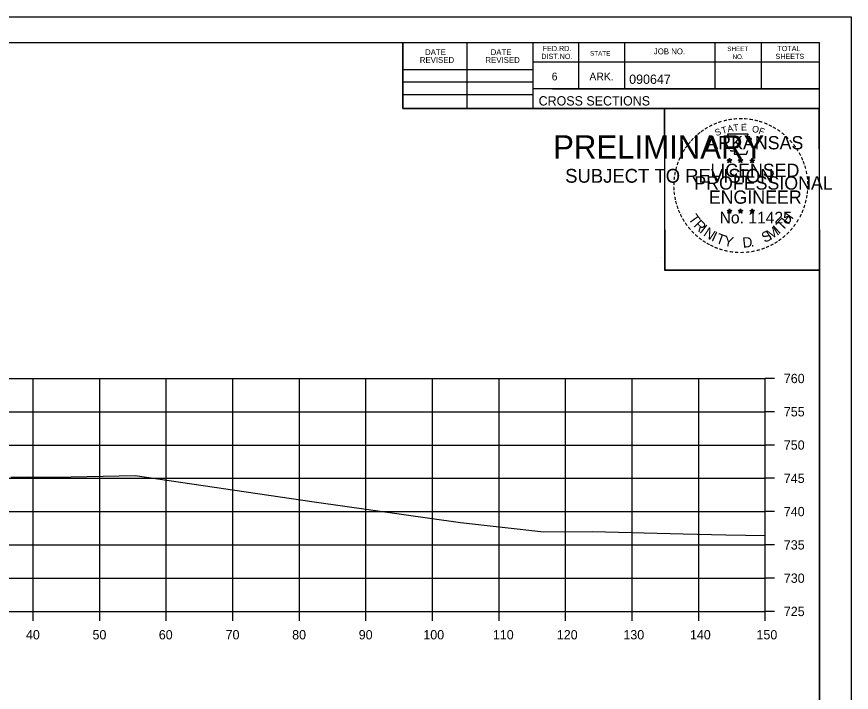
# Model space of a CAD drawing. Extents: x 1202951 to 1376887, y 378065 to 728038.
# Drawn here: x 1373134.7 to 1373260.1, y 380207.6 to 380309.1 of the extents above; entities that cross this region are included whole.
import ezdxf

# ---------------------------------------------------------------- set-up
doc = ezdxf.new("R2010")
doc.units = 0
for name, color, linetype in [('R_Axis', 7, 'Continuous'), ('R_Axis Annot', 7, 'Continuous'), ('R_Exist Surface', 7, 'Continuous'), ('R_Grid', 7, 'Continuous'), ('R_No Plot', 7, 'Continuous')]:
    doc.layers.add(name, color=color, linetype=linetype)

msp = doc.modelspace()

# ---------------------------------------------------------------- linework, layer by layer
at = {"layer": 'R_Axis'}
for p, q in [((1373247.13, 380219.73), (1373247.13, 380254.73)), ((1373248.53, 380254.73), (1373247.13, 380254.73)), ((1373248.53, 380249.73), (1373247.13, 380249.73)), ((1373248.53, 380244.73), (1373247.13, 380244.73)), ((1373248.53, 380239.73), (1373247.13, 380239.73)), ((1373248.53, 380234.73), (1373247.13, 380234.73)), ((1373248.53, 380229.73), (1373247.13, 380229.73)), ((1373248.53, 380224.73), (1373247.13, 380224.73)), ((1372947.13, 380219.73), (1373247.13, 380219.73)), ((1373137.13, 380218.33), (1373137.13, 380219.73)), ((1373147.13, 380218.33), (1373147.13, 380219.73)), ((1373157.13, 380218.33), (1373157.13, 380219.73)), ((1373167.13, 380218.33), (1373167.13, 380219.73)), ((1373177.13, 380218.33), (1373177.13, 380219.73)), ((1373187.13, 380218.33), (1373187.13, 380219.73)), ((1373197.13, 380218.33), (1373197.13, 380219.73)), ((1373207.13, 380218.33), (1373207.13, 380219.73)), ((1373217.13, 380218.33), (1373217.13, 380219.73)), ((1373227.13, 380218.33), (1373227.13, 380219.73)), ((1373237.13, 380218.33), (1373237.13, 380219.73)), ((1373247.13, 380218.33), (1373247.13, 380219.73)), ((1373248.53, 380219.73), (1373247.13, 380219.73))]:
    msp.add_line(p, q, dxfattribs=at)
at = {"layer": 'R_Exist Surface'}
msp.add_lwpolyline([(1373133.78, 380239.89), (1373136.21, 380239.95), (1373140.45, 380239.91), (1373152.48, 380240.15), (1373179.36, 380236.18), (1373201.36, 380233.09), (1373213.85, 380231.71), (1373221.18, 380231.73), (1373234.82, 380231.38), (1373241.21, 380231.24), (1373247.13, 380231.12)], dxfattribs=at)
at = {"layer": 'R_Grid'}
for p, q in [((1372947.13, 380254.73), (1373247.13, 380254.73)), ((1373137.13, 380219.73), (1373137.13, 380254.73)), ((1373147.13, 380219.73), (1373147.13, 380254.73)), ((1373157.13, 380219.73), (1373157.13, 380254.73)), ((1373167.13, 380219.73), (1373167.13, 380254.73)), ((1373177.13, 380219.73), (1373177.13, 380254.73)), ((1373187.13, 380219.73), (1373187.13, 380254.73)), ((1373197.13, 380219.73), (1373197.13, 380254.73)), ((1373207.13, 380219.73), (1373207.13, 380254.73)), ((1373217.13, 380219.73), (1373217.13, 380254.73)), ((1373227.13, 380219.73), (1373227.13, 380254.73)), ((1373237.13, 380219.73), (1373237.13, 380254.73)), ((1373247.13, 380219.73), (1373247.13, 380254.73)), ((1372947.13, 380249.73), (1373247.13, 380249.73)), ((1372947.13, 380244.73), (1373247.13, 380244.73)), ((1372947.13, 380239.73), (1373247.13, 380239.73)), ((1372947.13, 380234.73), (1373247.13, 380234.73)), ((1372947.13, 380229.73), (1373247.13, 380229.73)), ((1372947.13, 380224.73), (1373247.13, 380224.73)), ((1372947.13, 380219.73), (1373247.13, 380219.73))]:
    msp.add_line(p, q, dxfattribs=at)
at = {"layer": 'R_No Plot'}
for p, q in [((1372926.73, 380309.08), (1373260.07, 380309.08)), ((1372939.13, 380305.19), (1373255.31, 380305.19)), ((1373192.67, 380295.31), (1373192.67, 380305.19)), ((1373202.35, 380295.31), (1373202.35, 380305.19)), ((1373212.21, 380305.19), (1373212.21, 380295.31)), ((1373219.05, 380305.19), (1373219.05, 380298.25)), ((1373225.99, 380305.19), (1373225.99, 380298.25)), ((1373239.57, 380305.19), (1373239.57, 380298.25)), ((1373246.51, 380305.19), (1373246.51, 380298.25)), ((1373255.31, 380099.73), (1373255.31, 380305.19)), ((1373192.67, 380301.17), (1373212.21, 380301.17)), ((1373255.31, 380302.25), (1373212.21, 380302.25)), ((1373255.31, 380302.27), (1373255.31, 380302.27)), ((1373192.67, 380299.31), (1373212.21, 380299.31)), ((1373192.67, 380297.37), (1373212.21, 380297.37)), ((1373255.31, 380298.25), (1373212.21, 380298.25)), ((1373215.17, 380298.25), (1373255.31, 380298.25)), ((1373255.31, 380295.31), (1373192.67, 380295.31)), ((1373241.4, 380287.56), (1373241.75, 380287.45)), ((1373241.4, 380287.56), (1373241.65, 380287.52)), ((1373241.4, 380287.56), (1373241.64, 380287.44)), ((1373241.53, 380287.16), (1373241.75, 380287.45)), ((1373241.53, 380287.16), (1373241.66, 380287.4)), ((1373241.53, 380287.16), (1373241.75, 380287.37)), ((1373241.75, 380287.82), (1373241.71, 380287.57)), ((1373241.75, 380287.45), (1373241.75, 380287.82)), ((1373241.75, 380287.82), (1373241.8, 380287.57)), ((1373242.09, 380287.56), (1373241.75, 380287.45)), ((1373241.96, 380287.16), (1373241.75, 380287.45)), ((1373241.96, 380287.16), (1373241.75, 380287.37)), ((1373242.09, 380287.56), (1373241.81, 380287.51)), ((1373241.96, 380287.16), (1373241.82, 380287.45)), ((1373242.09, 380287.56), (1373241.89, 380287.46)), ((1373243.07, 380287.56), (1373243.42, 380287.45)), ((1373243.07, 380287.56), (1373243.32, 380287.52)), ((1373243.07, 380287.56), (1373243.31, 380287.44)), ((1373243.2, 380287.16), (1373243.42, 380287.45)), ((1373243.2, 380287.16), (1373243.33, 380287.4)), ((1373243.2, 380287.16), (1373243.42, 380287.37)), ((1373243.42, 380287.82), (1373243.38, 380287.57)), ((1373243.42, 380287.45), (1373243.42, 380287.82)), ((1373243.42, 380287.82), (1373243.47, 380287.57)), ((1373243.76, 380287.56), (1373243.42, 380287.45)), ((1373243.63, 380287.16), (1373243.42, 380287.45)), ((1373243.63, 380287.16), (1373243.42, 380287.37)), ((1373243.76, 380287.56), (1373243.48, 380287.51)), ((1373243.63, 380287.16), (1373243.49, 380287.45)), ((1373243.76, 380287.56), (1373243.56, 380287.46)), ((1373244.83, 380287.55), (1373245.18, 380287.44)), ((1373244.83, 380287.55), (1373245.09, 380287.51)), ((1373244.83, 380287.55), (1373245.07, 380287.43)), ((1373244.97, 380287.14), (1373245.18, 380287.44)), ((1373244.97, 380287.14), (1373245.09, 380287.39)), ((1373244.97, 380287.14), (1373245.18, 380287.36)), ((1373245.18, 380287.81), (1373245.14, 380287.55)), ((1373245.18, 380287.44), (1373245.18, 380287.81)), ((1373245.18, 380287.81), (1373245.23, 380287.56)), ((1373245.53, 380287.55), (1373245.18, 380287.44)), ((1373245.39, 380287.14), (1373245.18, 380287.44)), ((1373245.39, 380287.14), (1373245.18, 380287.36)), ((1373245.53, 380287.55), (1373245.24, 380287.5)), ((1373245.39, 380287.14), (1373245.26, 380287.43)), ((1373245.53, 380287.55), (1373245.32, 380287.45)), ((1373241.39, 380279.99), (1373241.74, 380279.88)), ((1373241.39, 380279.99), (1373241.65, 380279.95)), ((1373241.39, 380279.99), (1373241.63, 380279.87)), ((1373241.53, 380279.58), (1373241.74, 380279.88)), ((1373241.53, 380279.58), (1373241.65, 380279.83)), ((1373241.53, 380279.58), (1373241.74, 380279.8)), ((1373241.74, 380280.24), (1373241.7, 380279.99)), ((1373241.74, 380279.88), (1373241.74, 380280.24)), ((1373241.74, 380280.24), (1373241.79, 380279.99)), ((1373242.09, 380279.99), (1373241.74, 380279.88)), ((1373241.96, 380279.58), (1373241.74, 380279.88)), ((1373241.96, 380279.58), (1373241.74, 380279.8)), ((1373242.09, 380279.99), (1373241.8, 380279.94)), ((1373241.96, 380279.58), (1373241.82, 380279.87)), ((1373242.09, 380279.99), (1373241.89, 380279.89)), ((1373243.06, 380279.99), (1373243.41, 380279.88)), ((1373243.06, 380279.99), (1373243.32, 380279.95)), ((1373243.06, 380279.99), (1373243.3, 380279.87)), ((1373243.2, 380279.58), (1373243.41, 380279.88)), ((1373243.2, 380279.58), (1373243.32, 380279.83)), ((1373243.2, 380279.58), (1373243.41, 380279.8)), ((1373243.41, 380280.24), (1373243.37, 380279.99)), ((1373243.41, 380279.88), (1373243.41, 380280.24)), ((1373243.41, 380280.24), (1373243.46, 380279.99)), ((1373243.76, 380279.99), (1373243.41, 380279.88)), ((1373243.63, 380279.58), (1373243.41, 380279.88)), ((1373243.63, 380279.58), (1373243.41, 380279.8)), ((1373243.76, 380279.99), (1373243.47, 380279.94)), ((1373243.63, 380279.58), (1373243.49, 380279.87)), ((1373243.76, 380279.99), (1373243.56, 380279.89)), ((1373244.83, 380279.98), (1373245.18, 380279.87)), ((1373244.83, 380279.98), (1373245.08, 380279.94)), ((1373244.83, 380279.98), (1373245.07, 380279.86)), ((1373244.96, 380279.57), (1373245.18, 380279.87)), ((1373244.96, 380279.57), (1373245.09, 380279.82)), ((1373244.96, 380279.57), (1373245.18, 380279.79)), ((1373245.18, 380280.23), (1373245.14, 380279.98)), ((1373245.18, 380279.87), (1373245.18, 380280.23)), ((1373245.18, 380280.23), (1373245.23, 380279.98)), ((1373245.53, 380279.98), (1373245.18, 380279.87)), ((1373245.39, 380279.57), (1373245.18, 380279.87)), ((1373245.39, 380279.57), (1373245.18, 380279.79)), ((1373245.53, 380279.98), (1373245.24, 380279.93)), ((1373245.39, 380279.57), (1373245.26, 380279.86)), ((1373245.53, 380279.98), (1373245.32, 380279.88)), ((1373231.35, 380272.85), (1373231.35, 380272.85))]:
    msp.add_line(p, q, dxfattribs=at)
for points in [[(1372926.73, 380309.08), (1373260.07, 380309.08), (1373260.07, 380095.75), (1372926.73, 380095.75)], [(1373173.05, 380305.19), (1373192.67, 380305.19), (1373192.67, 380295.31), (1373208.79, 380295.31), (1373231.99, 380295.31), (1373231.99, 380270.98), (1373255.31, 380270.98), (1373255.31, 380099.73), (1372939.13, 380099.73), (1372939.13, 380305.19)], [(1373231.99, 380295.31), (1373255.19, 380295.31), (1373255.31, 380270.98), (1373232.11, 380270.98)]]:
    msp.add_lwpolyline(points, close=True, dxfattribs=at)
for points in [[(1373241.44, 380291.44), (1373241.71, 380290.61)], [(1373244.95, 380290.52), (1373245.09, 380290.8), (1373244.41, 380290.78), (1373244.56, 380291.44), (1373241.44, 380291.44)], [(1373241.93, 380289.02), (1373241.93, 380288.93), (1373242.49, 380288.91), (1373242.44, 380288.44), (1373244.31, 380288.44), (1373244.51, 380288.98)], [(1373241.75, 380287.82), (1373241.96, 380287.16), (1373241.4, 380287.56), (1373242.09, 380287.56), (1373241.53, 380287.16), (1373241.75, 380287.82)], [(1373243.42, 380287.82), (1373243.63, 380287.16), (1373243.07, 380287.56), (1373243.76, 380287.56), (1373243.2, 380287.16), (1373243.42, 380287.82)], [(1373245.18, 380287.81), (1373245.39, 380287.14), (1373244.83, 380287.55), (1373245.53, 380287.55), (1373244.97, 380287.14), (1373245.18, 380287.81)], [(1373241.74, 380280.24), (1373241.96, 380279.58), (1373241.39, 380279.99), (1373242.09, 380279.99), (1373241.53, 380279.58), (1373241.74, 380280.24)], [(1373243.41, 380280.24), (1373243.63, 380279.58), (1373243.06, 380279.99), (1373243.76, 380279.99), (1373243.2, 380279.58), (1373243.41, 380280.24)], [(1373245.18, 380280.23), (1373245.39, 380279.57), (1373244.83, 380279.98), (1373245.53, 380279.98), (1373244.96, 380279.57), (1373245.18, 380280.23)]]:
    msp.add_lwpolyline(points, dxfattribs=at)
for centre, radius in [((1373241.75, 380287.45), 0.172), ((1373241.75, 380287.45), 0.145), ((1373241.75, 380287.45), 0.116), ((1373241.75, 380287.45), 0.0991), ((1373241.75, 380287.45), 0.0747), ((1373241.75, 380287.45), 0.0495), ((1373241.75, 380287.45), 0.0296), ((1373243.42, 380287.45), 0.172), ((1373243.42, 380287.45), 0.145), ((1373243.42, 380287.45), 0.116), ((1373243.42, 380287.45), 0.0991), ((1373243.42, 380287.45), 0.0747), ((1373243.42, 380287.45), 0.0495), ((1373243.42, 380287.45), 0.0296), ((1373245.18, 380287.44), 0.172), ((1373245.18, 380287.44), 0.145), ((1373245.18, 380287.44), 0.116), ((1373245.18, 380287.44), 0.0991), ((1373245.18, 380287.44), 0.0747), ((1373245.18, 380287.44), 0.0495), ((1373245.18, 380287.44), 0.0296), ((1373241.74, 380279.88), 0.172), ((1373241.74, 380279.88), 0.145), ((1373241.74, 380279.88), 0.116), ((1373241.74, 380279.88), 0.0991), ((1373241.74, 380279.88), 0.0747), ((1373241.74, 380279.88), 0.0495), ((1373241.74, 380279.88), 0.0296), ((1373243.41, 380279.88), 0.172), ((1373243.41, 380279.88), 0.145), ((1373243.41, 380279.88), 0.116), ((1373243.41, 380279.88), 0.0991), ((1373243.41, 380279.88), 0.0747), ((1373243.41, 380279.88), 0.0495), ((1373243.41, 380279.88), 0.0296), ((1373245.18, 380279.87), 0.172), ((1373245.18, 380279.87), 0.145), ((1373245.18, 380279.87), 0.116), ((1373245.18, 380279.87), 0.0991), ((1373245.18, 380279.87), 0.0747), ((1373245.18, 380279.87), 0.0495), ((1373245.18, 380279.87), 0.0296)]:
    msp.add_circle(centre, radius, dxfattribs=at)

# ---------------------------------------------------------------- texts
at = {"layer": 'R_Axis Annot'}
for s, p in [('760', (1373249.93, 380254.03)), ('755', (1373249.93, 380249.03)), ('750', (1373249.93, 380244.03)), ('745', (1373249.93, 380239.03)), ('740', (1373249.93, 380234.03)), ('735', (1373249.93, 380229.03)), ('730', (1373249.93, 380224.03)), ('725', (1373249.93, 380219.03)), ('40', (1373136.05, 380215.53)), ('50', (1373146.05, 380215.53)), ('60', (1373156.01, 380215.53)), ('70', (1373166.05, 380215.53)), ('80', (1373176.05, 380215.53)), ('90', (1373186.05, 380215.53)), ('100', (1373195.76, 380215.53)), ('110', (1373206.21, 380215.53)), ('120', (1373215.82, 380215.53)), ('130', (1373225.82, 380215.53)), ('140', (1373235.82, 380215.53)), ('150', (1373245.82, 380215.53))]:
    msp.add_text(s, height=1.4, dxfattribs=at).set_placement(p)
at = {"layer": 'R_No Plot'}
for s, height, rotation, p in [('DATE', 0.879, 360, (1373196.01, 380303.32)), ('DATE', 0.879, 360, (1373205.87, 380303.32)), ('FED.RD.', 0.782, 360, (1373213.69, 380303.91)), ('STATE', 0.684, 360, (1373220.81, 380303.23)), ('JOB NO.', 0.879, 360, (1373230.39, 380303.43)), ('SHEET', 0.684, 360, (1373241.43, 380303.91)), ('TOTAL', 0.782, 360, (1373248.95, 380303.91)), ('REVISED', 0.879, 360, (1373195.23, 380302.14)), ('REVISED', 0.879, 360, (1373205.09, 380302.14)), ('DIST.NO.', 0.782, 360, (1373213.49, 380302.73)), ('NO.', 0.684, 360, (1373242.21, 380302.73)), ('SHEETS', 0.782, 360, (1373248.67, 380302.73)), ('6', 1.17, 360, (1373215.05, 380299.51)), ('ARK.', 1.172, 360, (1373220.71, 380299.51)), ('090647', 1.4, 360, (1373226.69, 380298.99)), ('CROSS SECTIONS', 1.4, 360, (1373213.08, 380295.74)), ('-', 1.6, 13.6301, (1373240.94, 380292.81)), ('-', 1.6, 10.2193, (1373241.62, 380292.97)), ('-', 1.6, 5.8968, (1373242.34, 380293.08)), ('-', 1.6, 0.1862, (1373243.12, 380293.15)), ('-', 1.6, 357.743, (1373243.84, 380293.14)), ('-', 1.6, 352.1617, (1373244.58, 380293.08)), ('-', 1.6, 347.2049, (1373245.3, 380292.97)), ('-', 1.6, 34.0636, (1373238.32, 380291.61)), ('-', 1.6, 28.7918, (1373238.92, 380291.98)), ('-', 1.6, 24.3072, (1373239.55, 380292.3)), ('-', 1.6, 19.1761, (1373240.19, 380292.57)), ('T', 1, 16.4036, (1373240.71, 380291.45)), ('A', 1, 11.2132, (1373241.53, 380291.7)), ('T', 1, 6.0228, (1373242.38, 380291.87)), ('E', 1, 0.8323, (1373243.49, 380291.98)), ('O', 1, 350.4515, (1373245.09, 380291.77)), ('F', 1, 340.0707, (1373246.05, 380291.54)), ('-', 1.6, 342.3362, (1373245.94, 380292.82)), ('-', 1.6, 337.8551, (1373246.67, 380292.59)), ('-', 1.6, 334.1211, (1373247.3, 380292.32)), ('-', 1.6, 329.6409, (1373247.88, 380292.04)), ('PRELIMINARY', 3.5, 360, (1373215.26, 380287.77)), ('-', 1.6, 42.9622, (1373236.84, 380290.42)), ('-', 1.6, 38.9507, (1373237.27, 380290.84)), ('-', 1.6, 36.2317, (1373237.75, 380291.22)), ('ARKANSAS', 2, 360, (1373238.29, 380289.15)), ('S', 1, 21.594, (1373239.79, 380291.12)), ('-', 1.6, 325.8627, (1373248.53, 380291.68)), ('-', 1.6, 320.5297, (1373249.14, 380291.25)), ('-', 1.6, 315.5786, (1373249.73, 380290.76)), ('-', 1.6, 50.6142, (1373235.99, 380289.46)), ('-', 1.6, 48.423, (1373236.39, 380289.94)), ('-', 1.6, 309.8797, (1373250.3, 380290.21)), ('-', 1.6, 306.6522, (1373250.83, 380289.61)), ('DWB', 0.01, 360, (1373216.01, 380289.62)), ('-', 1.6, 62.8713, (1373234.93, 380287.75)), ('-', 1.6, 58.0706, (1373235.25, 380288.36)), ('-', 1.6, 54.2325, (1373235.57, 380288.89)), ('-', 1.4, 303.6753, (1373251.31, 380289.04)), ('-', 1.6, 299.6684, (1373251.63, 380288.44)), ('-', 1.6, 72.3945, (1373234.46, 380286.51)), ('-', 1.6, 67.7743, (1373234.68, 380287.14)), ('DWB', 0.01, 360, (1373241.73, 380287.45)), ('DWB', 0.01, 360, (1373243.4, 380287.45)), ('DWB', 0.01, 360, (1373245.17, 380287.44)), ('-', 1.6, 294.6628, (1373251.96, 380287.82)), ('-', 1.6, 290.5728, (1373252.21, 380287.25)), ('SUBJECT TO REVISION', 2.0751, 360, (1373217.07, 380284.14)), ('-', 1.6, 75.461, (1373234.26, 380285.8)), ('LICENSED', 2, 360, (1373238.89, 380285)), ('-', 1.6, 285.1233, (1373252.45, 380286.67)), ('-', 1.6, 85.1863, (1373234.05, 380284.39)), ('-', 1.6, 81.2013, (1373234.13, 380285.08)), ('PROFESSIONAL', 2, 360, (1373236.47, 380283.1)), ('-', 1.6, 280.5493, (1373252.65, 380285.93)), ('-', 1.6, 276.5962, (1373252.81, 380285.16)), ('-', 1.6, 89.0622, (1373234.03, 380283.69)), ('-', 1.6, 274.3301, (1373252.87, 380284.44)), ('-', 1.6, 269.9407, (1373252.9, 380283.8)), ('-', 1.6, 94.1959, (1373234.06, 380282.97)), ('-', 1.6, 98.9479, (1373234.13, 380282.3)), ('ENGINEER', 2, 360, (1373238.65, 380280.98)), ('-', 1.6, 260.9953, (1373252.81, 380282.48)), ('-', 1.6, 263.5172, (1373252.89, 380283.14)), ('-', 1.6, 101.7149, (1373234.27, 380281.57)), ('-', 1.6, 105.4578, (1373234.43, 380280.97)), ('-', 1.6, 255.7626, (1373252.7, 380281.81)), ('-', 1.6, 109.0874, (1373234.65, 380280.34)), ('-', 1.6, 114.0643, (1373234.9, 380279.74)), ('No. 11425', 1.757, 360, (1373240.28, 380278.02)), ('DWB', 0.01, 360, (1373241.73, 380279.87)), ('DWB', 0.01, 360, (1373243.4, 380279.87)), ('DWB', 0.01, 360, (1373245.17, 380279.86)), ('-', 1.6, 247.8887, (1373252.3, 380280.41)), ('-', 1.6, 252.8681, (1373252.52, 380281.09)), ('-', 1.6, 115.7289, (1373235.2, 380279.13)), ('-', 1.6, 120.4471, (1373235.56, 380278.54)), ('T', 1.54, 306.0406, (1373235.5, 380278.72)), ('R', 1.54, 314.005, (1373236.27, 380277.67)), ('T', 1.54, 46.6444, (1373249.73, 380276.81)), ('H', 1.54, 54.6088, (1373250.62, 380277.75)), ('-', 1.6, 239.0712, (1373251.64, 380279.03)), ('-', 1.6, 244.6197, (1373252.04, 380279.78)), ('-', 1.6, 125.8934, (1373235.96, 380277.98)), ('-', 1.6, 130.7181, (1373236.43, 380277.43)), ('I', 1.54, 321.9694, (1373237.17, 380276.74)), ('N', 1.54, 326.5002, (1373237.73, 380276.27)), ('M', 1.54, 32.6563, (1373247.89, 380275.48)), ('I', 1.54, 42.1136, (1373249.17, 380276.33)), ('-', 1.6, 231.2538, (1373250.81, 380277.81)), ('-', 1.6, 233.8452, (1373251.24, 380278.38)), ('-', 1.6, 134.2238, (1373236.94, 380276.88)), ('-', 1.6, 138.9338, (1373237.47, 380276.42)), ('I', 1.54, 335.3603, (1373238.94, 380275.48)), ('T', 1.54, 339.8912, (1373239.6, 380275.15)), ('Y', 1.54, 347.8556, (1373240.82, 380274.71)), ('S', 1.54, 26.9312, (1373247.05, 380275.08)), ('-', 1.6, 221.0851, (1373249.81, 380276.74)), ('-', 1.6, 225.7653, (1373250.33, 380277.25)), ('-', 1.6, 144.6463, (1373238.02, 380276.01)), ('-', 1.6, 148.0898, (1373238.59, 380275.64)), ('-', 1.6, 151.5704, (1373239.16, 380275.32)), ('-', 1.6, 154.6002, (1373239.69, 380275.07)), ('D', 1.54, 6.3969, (1373243.8, 380274.35)), ('.', 1.54, 13.7642, (1373245, 380274.48)), ('-', 1.6, 207.3568, (1373248.17, 380275.53)), ('-', 1.6, 212.2491, (1373248.73, 380275.88)), ('-', 1.6, 215.7363, (1373249.26, 380276.27)), ('-', 1.6, 158.5612, (1373240.31, 380274.81)), ('-', 1.6, 162.7983, (1373241, 380274.6)), ('-', 1.6, 167.5555, (1373241.71, 380274.44)), ('-', 1.6, 173.1155, (1373242.48, 380274.33)), ('-', 1.6, 176.5183, (1373243.23, 380274.27)), ('-', 1.6, 181.5918, (1373243.98, 380274.29)), ('-', 1.6, 185.8167, (1373244.79, 380274.37)), ('-', 1.6, 191.2858, (1373245.52, 380274.5)), ('-', 1.6, 195.4743, (1373246.25, 380274.7)), ('-', 1.6, 200.7184, (1373246.93, 380274.94)), ('-', 1.6, 204.2516, (1373247.55, 380275.22))]:
    msp.add_text(s, height=height, rotation=rotation, dxfattribs=at).set_placement(p)

doc.saveas('drawing.dxf')
